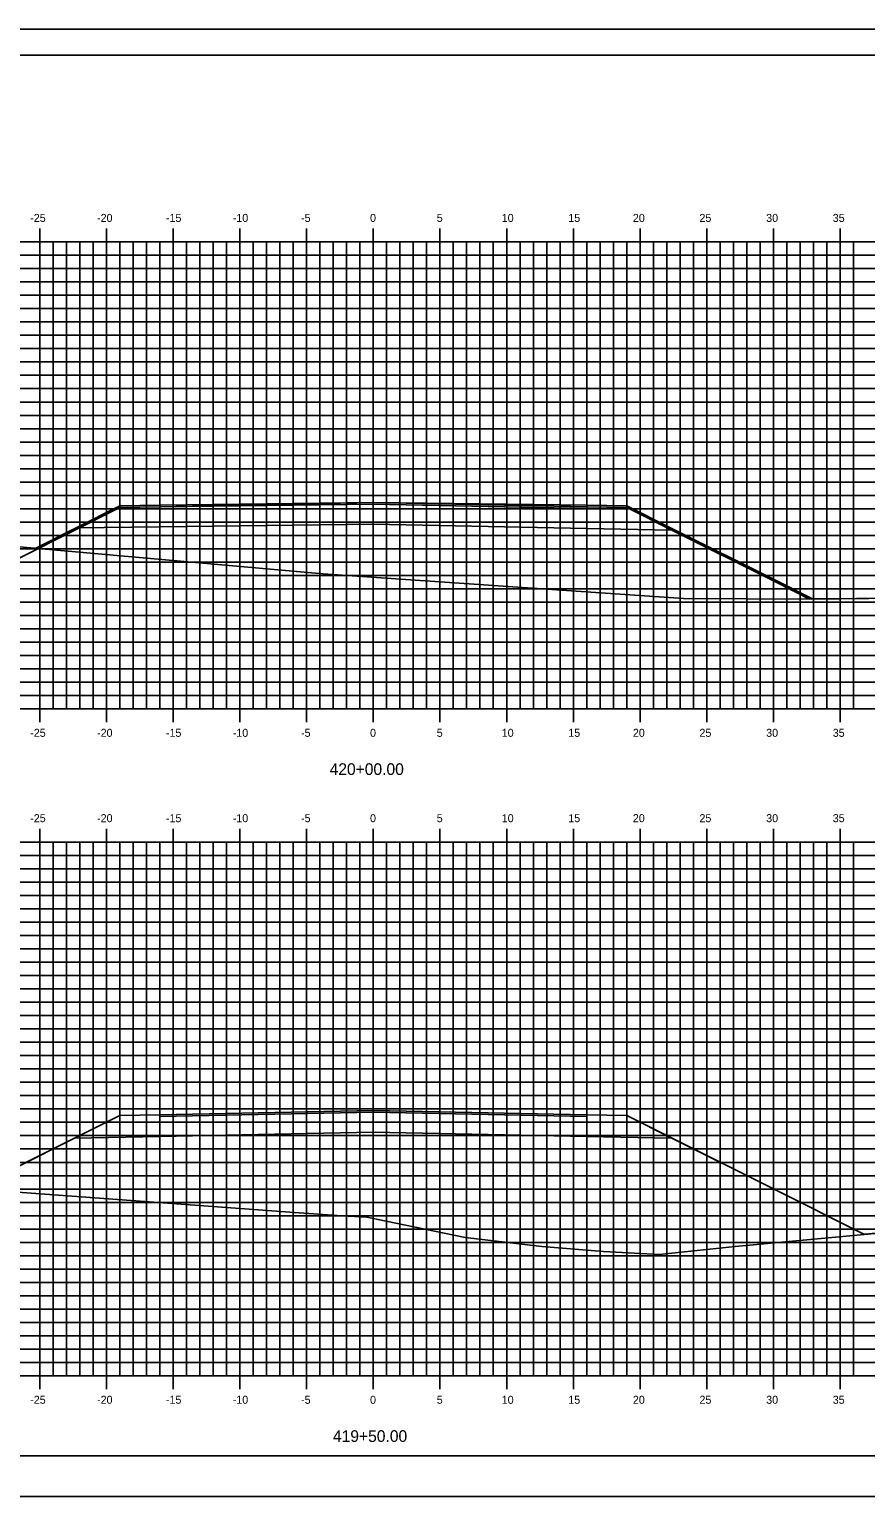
# Model space of a CAD drawing. Extents: x 1168600 to 1177589, y 610178 to 611246.
# Drawn here: x 1173829.1 to 1173891.8, y 610900.5 to 611010.5 of the extents above; entities that cross this region are included whole.
import ezdxf

# ---------------------------------------------------------------- set-up
doc = ezdxf.new("R2010")
doc.units = 0
for name, color, linetype in [('_Construction', 7, 'Continuous'), ('_Station Equation', 7, 'Continuous'), ('D_Roadway_Edge_TW', 7, 'Continuous'), ('D_Roadway_SubGrade', 7, 'Continuous'), ('D_Slope_Direction', 7, 'Continuous'), ('D_Text_Standard', 7, 'Continuous'), ('DIMENSIONS', 7, 'Continuous'), ('H_V ANNOTATION', 7, 'Continuous'), ('MAJOR', 7, 'Continuous'), ('MATCH LINES', 7, 'Continuous'), ('MINOR', 7, 'Continuous')]:
    doc.layers.add(name, color=color, linetype=linetype)

msp = doc.modelspace()

# ---------------------------------------------------------------- linework, layer by layer
at = {"layer": '_Construction'}
for p, q in [((1173939.85, 611008.6), (1173779.85, 611008.6)), ((1173779.85, 610903.6), (1173939.85, 610903.6))]:
    msp.add_line(p, q, dxfattribs=at)
msp.add_lwpolyline([(1173771.76, 610900.54), (1173941.76, 610900.54), (1173941.76, 611010.54), (1173771.76, 611010.54)], close=True, dxfattribs=at)
at = {"layer": '_Station Equation'}
for points in [[(1173784.85, 610986.32), (1173796.25, 610981.35), (1173817.71, 610974.57), (1173823.99, 610972.07), (1173824.95, 610972.04), (1173851.07, 610969.71), (1173878.11, 610967.86), (1173887.72, 610967.83), (1173909.13, 610968.06), (1173920.92, 610971.8), (1173924.85, 610972.51)], [(1173824.91, 610969.2), (1173835.85, 610974.68), (1173835.85, 610974.68), (1173835.85, 610974.68), (1173838.85, 610974.74), (1173838.85, 610974.74), (1173854.85, 610975.06), (1173854.85, 610975.06), (1173870.85, 610974.87), (1173870.85, 610974.87), (1173873.85, 610974.81), (1173873.85, 610974.81), (1173877.13, 610973.17), (1173877.13, 610973.17), (1173884.94, 610969.27), (1173884.94, 610969.27), (1173887.81, 610967.83), (1173887.81, 610967.83), (1173887.81, 610967.83), (1173887.83, 610967.84), (1173887.86, 610967.84), (1173887.86, 610967.84), (1173888.38, 610967.84), (1173888.57, 610967.84), (1173901.09, 610967.98)], [(1173824.77, 610923.56), (1173832.47, 610927.41), (1173832.47, 610927.41), (1173835.85, 610929.1), (1173835.85, 610929.1), (1173838.85, 610929.16), (1173854.85, 610929.48), (1173854.85, 610929.48), (1173870.85, 610929.16), (1173870.85, 610929.16), (1173870.85, 610929.16), (1173873.85, 610929.1), (1173873.85, 610929.1), (1173877.24, 610927.41), (1173877.24, 610927.41), (1173884.94, 610923.56), (1173884.94, 610923.56), (1173891.66, 610920.2), (1173891.66, 610920.2), (1173891.66, 610920.2), (1173891.66, 610920.2), (1173891.66, 610920.2), (1173891.66, 610920.2), (1173891.66, 610920.2), (1173891.66, 610920.2), (1173891.66, 610920.2), (1173891.68, 610920.2), (1173891.7, 610920.21), (1173891.71, 610920.21), (1173891.71, 610920.21), (1173891.72, 610920.21), (1173893.05, 610920.33)], [(1173812.88, 610924.48), (1173848.94, 610921.85), (1173852.49, 610921.6), (1173854.38, 610921.48), (1173861.75, 610919.96), (1173867.49, 610919.28), (1173872.11, 610918.92), (1173876.28, 610918.69), (1173881.98, 610919.3), (1173895.94, 610920.6)]]:
    msp.add_lwpolyline(points, dxfattribs=at)
at = {"layer": 'D_Roadway_Edge_TW'}
for points in [[(1173838.85, 610974.75), (1173838.85, 610974.87), (1173854.85, 610975.06), (1173870.85, 610974.74), (1173870.85, 610974.61), (1173854.85, 610974.93)], [(1173838.85, 610929.04), (1173838.85, 610929.16), (1173854.85, 610929.48), (1173870.85, 610929.16), (1173870.85, 610929.04), (1173854.85, 610929.36)]]:
    msp.add_lwpolyline(points, close=True, dxfattribs=at)
at = {"layer": 'D_Roadway_SubGrade'}
for points in [[(1173838.85, 610974.87), (1173835.85, 610974.81), (1173832.58, 610973.17), (1173838.85, 610973.25)], [(1173838.85, 610973.25), (1173838.85, 610974.75), (1173854.85, 610974.93), (1173870.85, 610974.61), (1173870.85, 610973.11), (1173854.85, 610973.43)], [(1173870.85, 610974.74), (1173873.85, 610974.68), (1173877.24, 610972.99), (1173870.85, 610973.11)], [(1173838.85, 610929.16), (1173835.85, 610929.1), (1173832.47, 610927.41), (1173838.85, 610927.54)], [(1173838.85, 610927.54), (1173838.85, 610929.04), (1173854.85, 610929.36), (1173870.85, 610929.04), (1173870.85, 610927.54), (1173854.85, 610927.86)], [(1173870.85, 610929.16), (1173873.85, 610929.1), (1173877.24, 610927.41), (1173870.85, 610927.54)]]:
    msp.add_lwpolyline(points, close=True, dxfattribs=at)
at = {"layer": 'D_Slope_Direction'}
for points in [[(1173873.85, 610974.68), (1173884.94, 610969.14)], [(1173884.94, 610969.14), (1173887.54, 610967.83)], [(1173835.85, 610929.1), (1173824.77, 610923.56)], [(1173873.85, 610929.1), (1173884.94, 610923.56)], [(1173884.94, 610923.56), (1173891.66, 610920.2)]]:
    msp.add_lwpolyline(points, dxfattribs=at)
at = {"layer": 'D_Text_Standard'}
for points in [[(1173829.5, 610971.63), (1173832.58, 610973.17), (1173835.85, 610974.81), (1173838.85, 610974.87), (1173854.85, 610975.06), (1173870.85, 610974.74), (1173873.85, 610974.68), (1173877.24, 610972.99), (1173884.94, 610969.14), (1173887.54, 610967.83)], [(1173824.53, 610923.63), (1173824.59, 610923.62), (1173824.65, 610923.61), (1173824.71, 610923.59), (1173824.77, 610923.56), (1173832.47, 610927.41), (1173835.85, 610929.1), (1173838.85, 610929.16), (1173854.85, 610929.48), (1173870.85, 610929.16), (1173873.85, 610929.1), (1173877.24, 610927.41), (1173884.94, 610923.56), (1173891.66, 610920.2)]]:
    msp.add_lwpolyline(points, dxfattribs=at)
at = {"layer": 'DIMENSIONS'}
for points in [[(1173838.85, 610974.75), (1173838.85, 610974.75), (1173854.85, 610974.93), (1173870.85, 610974.61), (1173870.85, 610974.61), (1173854.85, 610974.93)], [(1173838.85, 610929.04), (1173838.85, 610929.04), (1173854.85, 610929.36), (1173870.85, 610929.04), (1173870.85, 610929.04), (1173854.85, 610929.36)]]:
    msp.add_lwpolyline(points, close=True, dxfattribs=at)
for points in [[(1173838.85, 610974.75), (1173838.85, 610974.75)], [(1173838.85, 610974.75), (1173838.85, 610974.75)], [(1173870.85, 610974.61), (1173870.85, 610974.61)], [(1173870.85, 610974.61), (1173870.85, 610974.61)], [(1173838.85, 610929.04), (1173838.85, 610929.04)], [(1173838.85, 610929.04), (1173838.85, 610929.04)], [(1173870.85, 610929.04), (1173870.85, 610929.04)], [(1173870.85, 610929.04), (1173870.85, 610929.04)]]:
    msp.add_lwpolyline(points, dxfattribs=at)
at = {"layer": 'MAJOR'}
for p, q in [((1173829.85, 610995.6), (1173829.85, 610994.6)), ((1173834.85, 610995.6), (1173834.85, 610994.6)), ((1173839.85, 610995.6), (1173839.85, 610994.6)), ((1173844.85, 610995.6), (1173844.85, 610994.6)), ((1173849.85, 610995.6), (1173849.85, 610994.6)), ((1173854.85, 610995.6), (1173854.85, 610994.6)), ((1173859.85, 610995.6), (1173859.85, 610994.6)), ((1173864.85, 610995.6), (1173864.85, 610994.6)), ((1173869.85, 610995.6), (1173869.85, 610994.6)), ((1173874.85, 610995.6), (1173874.85, 610994.6)), ((1173879.85, 610995.6), (1173879.85, 610994.6)), ((1173884.85, 610995.6), (1173884.85, 610994.6)), ((1173889.85, 610995.6), (1173889.85, 610994.6)), ((1173784.85, 610994.6), (1173924.85, 610994.6)), ((1173784.85, 610994.6), (1173924.85, 610994.6)), ((1173829.85, 610959.6), (1173829.85, 610994.6)), ((1173834.85, 610959.6), (1173834.85, 610994.6)), ((1173839.85, 610959.6), (1173839.85, 610994.6)), ((1173844.85, 610959.6), (1173844.85, 610994.6)), ((1173849.85, 610959.6), (1173849.85, 610994.6)), ((1173854.85, 610959.6), (1173854.85, 610994.6)), ((1173859.85, 610959.6), (1173859.85, 610994.6)), ((1173864.85, 610959.6), (1173864.85, 610994.6)), ((1173869.85, 610959.6), (1173869.85, 610994.6)), ((1173874.85, 610959.6), (1173874.85, 610994.6)), ((1173879.85, 610959.6), (1173879.85, 610994.6)), ((1173884.85, 610959.6), (1173884.85, 610994.6)), ((1173889.85, 610959.6), (1173889.85, 610994.6)), ((1173784.85, 610989.6), (1173924.85, 610989.6)), ((1173784.85, 610984.6), (1173924.85, 610984.6)), ((1173784.85, 610979.6), (1173924.85, 610979.6)), ((1173784.85, 610974.6), (1173924.85, 610974.6)), ((1173784.85, 610969.6), (1173924.85, 610969.6)), ((1173784.85, 610964.6), (1173924.85, 610964.6)), ((1173784.85, 610959.6), (1173924.85, 610959.6)), ((1173784.85, 610959.6), (1173924.85, 610959.6)), ((1173829.85, 610958.59), (1173829.85, 610959.6)), ((1173834.85, 610958.59), (1173834.85, 610959.6)), ((1173839.85, 610958.59), (1173839.85, 610959.6)), ((1173844.85, 610958.59), (1173844.85, 610959.6)), ((1173849.85, 610958.59), (1173849.85, 610959.6)), ((1173854.85, 610958.59), (1173854.85, 610959.6)), ((1173859.85, 610958.59), (1173859.85, 610959.6)), ((1173864.85, 610958.59), (1173864.85, 610959.6)), ((1173869.85, 610958.59), (1173869.85, 610959.6)), ((1173874.85, 610958.59), (1173874.85, 610959.6)), ((1173879.85, 610958.59), (1173879.85, 610959.6)), ((1173884.85, 610958.59), (1173884.85, 610959.6)), ((1173889.85, 610958.59), (1173889.85, 610959.6)), ((1173829.85, 610950.6), (1173829.85, 610949.6)), ((1173834.85, 610950.6), (1173834.85, 610949.6)), ((1173839.85, 610950.6), (1173839.85, 610949.6)), ((1173844.85, 610950.6), (1173844.85, 610949.6)), ((1173849.85, 610950.6), (1173849.85, 610949.6)), ((1173854.85, 610950.6), (1173854.85, 610949.6)), ((1173859.85, 610950.6), (1173859.85, 610949.6)), ((1173864.85, 610950.6), (1173864.85, 610949.6)), ((1173869.85, 610950.6), (1173869.85, 610949.6)), ((1173874.85, 610950.6), (1173874.85, 610949.6)), ((1173879.85, 610950.6), (1173879.85, 610949.6)), ((1173884.85, 610950.6), (1173884.85, 610949.6)), ((1173889.85, 610950.6), (1173889.85, 610949.6)), ((1173784.85, 610949.6), (1173924.85, 610949.6)), ((1173784.85, 610949.6), (1173924.85, 610949.6)), ((1173829.85, 610909.6), (1173829.85, 610949.6)), ((1173834.85, 610909.6), (1173834.85, 610949.6)), ((1173839.85, 610909.6), (1173839.85, 610949.6)), ((1173844.85, 610909.6), (1173844.85, 610949.6)), ((1173849.85, 610909.6), (1173849.85, 610949.6)), ((1173854.85, 610909.6), (1173854.85, 610949.6)), ((1173859.85, 610909.6), (1173859.85, 610949.6)), ((1173864.85, 610909.6), (1173864.85, 610949.6)), ((1173869.85, 610909.6), (1173869.85, 610949.6)), ((1173874.85, 610909.6), (1173874.85, 610949.6)), ((1173879.85, 610909.6), (1173879.85, 610949.6)), ((1173884.85, 610909.6), (1173884.85, 610949.6)), ((1173889.85, 610909.6), (1173889.85, 610949.6)), ((1173784.85, 610944.6), (1173924.85, 610944.6)), ((1173784.85, 610939.6), (1173924.85, 610939.6)), ((1173784.85, 610934.6), (1173924.85, 610934.6)), ((1173784.85, 610929.6), (1173924.85, 610929.6)), ((1173784.85, 610924.6), (1173924.85, 610924.6)), ((1173784.85, 610919.6), (1173924.85, 610919.6)), ((1173784.85, 610914.6), (1173924.85, 610914.6)), ((1173784.85, 610909.6), (1173924.85, 610909.6)), ((1173784.85, 610909.6), (1173924.85, 610909.6)), ((1173829.85, 610908.59), (1173829.85, 610909.6)), ((1173834.85, 610908.59), (1173834.85, 610909.6)), ((1173839.85, 610908.59), (1173839.85, 610909.6)), ((1173844.85, 610908.59), (1173844.85, 610909.6)), ((1173849.85, 610908.59), (1173849.85, 610909.6)), ((1173854.85, 610908.59), (1173854.85, 610909.6)), ((1173859.85, 610908.59), (1173859.85, 610909.6)), ((1173864.85, 610908.59), (1173864.85, 610909.6)), ((1173869.85, 610908.59), (1173869.85, 610909.6)), ((1173874.85, 610908.59), (1173874.85, 610909.6)), ((1173879.85, 610908.59), (1173879.85, 610909.6)), ((1173884.85, 610908.59), (1173884.85, 610909.6)), ((1173889.85, 610908.59), (1173889.85, 610909.6))]:
    msp.add_line(p, q, dxfattribs=at)
at = {"layer": 'MATCH LINES'}
for points in [[(1173838.85, 610974.87), (1173838.85, 610974.75)], [(1173870.85, 610974.74), (1173870.85, 610974.61)], [(1173838.85, 610929.16), (1173838.85, 610929.04)], [(1173870.85, 610929.16), (1173870.85, 610929.04)]]:
    msp.add_lwpolyline(points, dxfattribs=at)
at = {"layer": 'MINOR'}
for p, q in [((1173830.85, 610959.6), (1173830.85, 610994.6)), ((1173831.85, 610959.6), (1173831.85, 610994.6)), ((1173832.85, 610959.6), (1173832.85, 610994.6)), ((1173833.85, 610959.6), (1173833.85, 610994.6)), ((1173835.85, 610959.6), (1173835.85, 610994.6)), ((1173836.85, 610959.6), (1173836.85, 610994.6)), ((1173837.85, 610959.6), (1173837.85, 610994.6)), ((1173838.85, 610959.6), (1173838.85, 610994.6)), ((1173840.85, 610959.6), (1173840.85, 610994.6)), ((1173841.85, 610959.6), (1173841.85, 610994.6)), ((1173842.85, 610959.6), (1173842.85, 610994.6)), ((1173843.85, 610959.6), (1173843.85, 610994.6)), ((1173845.85, 610959.6), (1173845.85, 610994.6)), ((1173846.85, 610959.6), (1173846.85, 610994.6)), ((1173847.85, 610959.6), (1173847.85, 610994.6)), ((1173848.85, 610959.6), (1173848.85, 610994.6)), ((1173850.85, 610959.6), (1173850.85, 610994.6)), ((1173851.85, 610959.6), (1173851.85, 610994.6)), ((1173852.85, 610959.6), (1173852.85, 610994.6)), ((1173853.85, 610959.6), (1173853.85, 610994.6)), ((1173855.85, 610959.6), (1173855.85, 610994.6)), ((1173856.85, 610959.6), (1173856.85, 610994.6)), ((1173857.85, 610959.6), (1173857.85, 610994.6)), ((1173858.85, 610959.6), (1173858.85, 610994.6)), ((1173860.85, 610959.6), (1173860.85, 610994.6)), ((1173861.85, 610959.6), (1173861.85, 610994.6)), ((1173862.85, 610959.6), (1173862.85, 610994.6)), ((1173863.85, 610959.6), (1173863.85, 610994.6)), ((1173865.85, 610959.6), (1173865.85, 610994.6)), ((1173866.85, 610959.6), (1173866.85, 610994.6)), ((1173867.85, 610959.6), (1173867.85, 610994.6)), ((1173868.85, 610959.6), (1173868.85, 610994.6)), ((1173870.85, 610959.6), (1173870.85, 610994.6)), ((1173871.85, 610959.6), (1173871.85, 610994.6)), ((1173872.85, 610959.6), (1173872.85, 610994.6)), ((1173873.85, 610959.6), (1173873.85, 610994.6)), ((1173875.85, 610959.6), (1173875.85, 610994.6)), ((1173876.85, 610959.6), (1173876.85, 610994.6)), ((1173877.85, 610959.6), (1173877.85, 610994.6)), ((1173878.85, 610959.6), (1173878.85, 610994.6)), ((1173880.85, 610959.6), (1173880.85, 610994.6)), ((1173881.85, 610959.6), (1173881.85, 610994.6)), ((1173882.85, 610959.6), (1173882.85, 610994.6)), ((1173883.85, 610959.6), (1173883.85, 610994.6)), ((1173885.85, 610959.6), (1173885.85, 610994.6)), ((1173886.85, 610959.6), (1173886.85, 610994.6)), ((1173887.85, 610959.6), (1173887.85, 610994.6)), ((1173888.85, 610959.6), (1173888.85, 610994.6)), ((1173890.85, 610959.6), (1173890.85, 610994.6)), ((1173784.85, 610993.6), (1173924.85, 610993.6)), ((1173784.85, 610992.6), (1173924.85, 610992.6)), ((1173784.85, 610991.6), (1173924.85, 610991.6)), ((1173784.85, 610990.6), (1173924.85, 610990.6)), ((1173784.85, 610988.6), (1173924.85, 610988.6)), ((1173784.85, 610987.6), (1173924.85, 610987.6)), ((1173784.85, 610986.6), (1173924.85, 610986.6)), ((1173784.85, 610985.6), (1173924.85, 610985.6)), ((1173784.85, 610983.6), (1173924.85, 610983.6)), ((1173784.85, 610982.6), (1173924.85, 610982.6)), ((1173784.85, 610981.6), (1173924.85, 610981.6)), ((1173784.85, 610980.6), (1173924.85, 610980.6)), ((1173784.85, 610978.6), (1173924.85, 610978.6)), ((1173784.85, 610977.6), (1173924.85, 610977.6)), ((1173784.85, 610976.6), (1173924.85, 610976.6)), ((1173784.85, 610975.6), (1173924.85, 610975.6)), ((1173784.85, 610973.6), (1173924.85, 610973.6)), ((1173784.85, 610972.6), (1173924.85, 610972.6)), ((1173784.85, 610971.6), (1173924.85, 610971.6)), ((1173784.85, 610970.6), (1173924.85, 610970.6)), ((1173784.85, 610968.6), (1173924.85, 610968.6)), ((1173784.85, 610967.6), (1173924.85, 610967.6)), ((1173784.85, 610966.6), (1173924.85, 610966.6)), ((1173784.85, 610965.6), (1173924.85, 610965.6)), ((1173784.85, 610963.6), (1173924.85, 610963.6)), ((1173784.85, 610962.6), (1173924.85, 610962.6)), ((1173784.85, 610961.6), (1173924.85, 610961.6)), ((1173784.85, 610960.6), (1173924.85, 610960.6)), ((1173830.85, 610909.6), (1173830.85, 610949.6)), ((1173831.85, 610909.6), (1173831.85, 610949.6)), ((1173832.85, 610909.6), (1173832.85, 610949.6)), ((1173833.85, 610909.6), (1173833.85, 610949.6)), ((1173835.85, 610909.6), (1173835.85, 610949.6)), ((1173836.85, 610909.6), (1173836.85, 610949.6)), ((1173837.85, 610909.6), (1173837.85, 610949.6)), ((1173838.85, 610909.6), (1173838.85, 610949.6)), ((1173840.85, 610909.6), (1173840.85, 610949.6)), ((1173841.85, 610909.6), (1173841.85, 610949.6)), ((1173842.85, 610909.6), (1173842.85, 610949.6)), ((1173843.85, 610909.6), (1173843.85, 610949.6)), ((1173845.85, 610909.6), (1173845.85, 610949.6)), ((1173846.85, 610909.6), (1173846.85, 610949.6)), ((1173847.85, 610909.6), (1173847.85, 610949.6)), ((1173848.85, 610909.6), (1173848.85, 610949.6)), ((1173850.85, 610909.6), (1173850.85, 610949.6)), ((1173851.85, 610909.6), (1173851.85, 610949.6)), ((1173852.85, 610909.6), (1173852.85, 610949.6)), ((1173853.85, 610909.6), (1173853.85, 610949.6)), ((1173855.85, 610909.6), (1173855.85, 610949.6)), ((1173856.85, 610909.6), (1173856.85, 610949.6)), ((1173857.85, 610909.6), (1173857.85, 610949.6)), ((1173858.85, 610909.6), (1173858.85, 610949.6)), ((1173860.85, 610909.6), (1173860.85, 610949.6)), ((1173861.85, 610909.6), (1173861.85, 610949.6)), ((1173862.85, 610909.6), (1173862.85, 610949.6)), ((1173863.85, 610909.6), (1173863.85, 610949.6)), ((1173865.85, 610909.6), (1173865.85, 610949.6)), ((1173866.85, 610909.6), (1173866.85, 610949.6)), ((1173867.85, 610909.6), (1173867.85, 610949.6)), ((1173868.85, 610909.6), (1173868.85, 610949.6)), ((1173870.85, 610909.6), (1173870.85, 610949.6)), ((1173871.85, 610909.6), (1173871.85, 610949.6)), ((1173872.85, 610909.6), (1173872.85, 610949.6)), ((1173873.85, 610909.6), (1173873.85, 610949.6)), ((1173875.85, 610909.6), (1173875.85, 610949.6)), ((1173876.85, 610909.6), (1173876.85, 610949.6)), ((1173877.85, 610909.6), (1173877.85, 610949.6)), ((1173878.85, 610909.6), (1173878.85, 610949.6)), ((1173880.85, 610909.6), (1173880.85, 610949.6)), ((1173881.85, 610909.6), (1173881.85, 610949.6)), ((1173882.85, 610909.6), (1173882.85, 610949.6)), ((1173883.85, 610909.6), (1173883.85, 610949.6)), ((1173885.85, 610909.6), (1173885.85, 610949.6)), ((1173886.85, 610909.6), (1173886.85, 610949.6)), ((1173887.85, 610909.6), (1173887.85, 610949.6)), ((1173888.85, 610909.6), (1173888.85, 610949.6)), ((1173890.85, 610909.6), (1173890.85, 610949.6)), ((1173784.85, 610948.6), (1173924.85, 610948.6)), ((1173784.85, 610947.6), (1173924.85, 610947.6)), ((1173784.85, 610946.6), (1173924.85, 610946.6)), ((1173784.85, 610945.6), (1173924.85, 610945.6)), ((1173784.85, 610943.6), (1173924.85, 610943.6)), ((1173784.85, 610942.6), (1173924.85, 610942.6)), ((1173784.85, 610941.6), (1173924.85, 610941.6)), ((1173784.85, 610940.6), (1173924.85, 610940.6)), ((1173784.85, 610938.6), (1173924.85, 610938.6)), ((1173784.85, 610937.6), (1173924.85, 610937.6)), ((1173784.85, 610936.6), (1173924.85, 610936.6)), ((1173784.85, 610935.6), (1173924.85, 610935.6)), ((1173784.85, 610933.6), (1173924.85, 610933.6)), ((1173784.85, 610932.6), (1173924.85, 610932.6)), ((1173784.85, 610931.6), (1173924.85, 610931.6)), ((1173784.85, 610930.6), (1173924.85, 610930.6)), ((1173784.85, 610928.6), (1173924.85, 610928.6)), ((1173784.85, 610927.6), (1173924.85, 610927.6)), ((1173784.85, 610926.6), (1173924.85, 610926.6)), ((1173784.85, 610925.6), (1173924.85, 610925.6)), ((1173784.85, 610923.6), (1173924.85, 610923.6)), ((1173784.85, 610922.6), (1173924.85, 610922.6)), ((1173784.85, 610921.6), (1173924.85, 610921.6)), ((1173784.85, 610920.6), (1173924.85, 610920.6)), ((1173784.85, 610918.6), (1173924.85, 610918.6)), ((1173784.85, 610917.6), (1173924.85, 610917.6)), ((1173784.85, 610916.6), (1173924.85, 610916.6)), ((1173784.85, 610915.6), (1173924.85, 610915.6)), ((1173784.85, 610913.6), (1173924.85, 610913.6)), ((1173784.85, 610912.6), (1173924.85, 610912.6)), ((1173784.85, 610911.6), (1173924.85, 610911.6)), ((1173784.85, 610910.6), (1173924.85, 610910.6))]:
    msp.add_line(p, q, dxfattribs=at)

# ---------------------------------------------------------------- texts
at = {"layer": 'H_V ANNOTATION'}
for s, height, p in [('-25', 0.6, (1173829.14, 610996.1)), ('-20', 0.6, (1173834.15, 610996.1)), ('-15', 0.6, (1173839.31, 610996.1)), ('-10', 0.6, (1173844.32, 610996.1)), ('-5', 0.6, (1173849.44, 610996.1)), ('0', 0.6, (1173854.61, 610996.1)), ('5', 0.6, (1173859.61, 610996.1)), ('10', 0.6, (1173864.48, 610996.1)), ('15', 0.6, (1173869.47, 610996.1)), ('20', 0.6, (1173874.31, 610996.1)), ('25', 0.6, (1173879.3, 610996.1)), ('30', 0.6, (1173884.3, 610996.1)), ('35', 0.6, (1173889.29, 610996.1)), ('-25', 0.6, (1173829.14, 610957.5)), ('-20', 0.6, (1173834.15, 610957.5)), ('-15', 0.6, (1173839.31, 610957.5)), ('-10', 0.6, (1173844.32, 610957.5)), ('-5', 0.6, (1173849.44, 610957.5)), ('0', 0.6, (1173854.61, 610957.5)), ('5', 0.6, (1173859.61, 610957.5)), ('10', 0.6, (1173864.48, 610957.5)), ('15', 0.6, (1173869.47, 610957.5)), ('20', 0.6, (1173874.31, 610957.5)), ('25', 0.6, (1173879.3, 610957.5)), ('30', 0.6, (1173884.3, 610957.5)), ('35', 0.6, (1173889.29, 610957.5)), ('420+00.00', 0.875, (1173851.58, 610954.64)), ('-25', 0.6, (1173829.14, 610951.1)), ('-20', 0.6, (1173834.15, 610951.1)), ('-15', 0.6, (1173839.31, 610951.1)), ('-10', 0.6, (1173844.32, 610951.1)), ('-5', 0.6, (1173849.44, 610951.1)), ('0', 0.6, (1173854.61, 610951.1)), ('5', 0.6, (1173859.61, 610951.1)), ('10', 0.6, (1173864.48, 610951.1)), ('15', 0.6, (1173869.47, 610951.1)), ('20', 0.6, (1173874.31, 610951.1)), ('25', 0.6, (1173879.3, 610951.1)), ('30', 0.6, (1173884.3, 610951.1)), ('35', 0.6, (1173889.29, 610951.1)), ('-25', 0.6, (1173829.14, 610907.5)), ('-20', 0.6, (1173834.15, 610907.5)), ('-10', 0.6, (1173844.32, 610907.5)), ('0', 0.6, (1173854.61, 610907.5)), ('10', 0.6, (1173864.48, 610907.5)), ('20', 0.6, (1173874.31, 610907.5)), ('25', 0.6, (1173879.3, 610907.5)), ('30', 0.6, (1173884.3, 610907.5)), ('35', 0.6, (1173889.29, 610907.5)), ('-15', 0.6, (1173839.31, 610907.5)), ('-5', 0.6, (1173849.44, 610907.5)), ('5', 0.6, (1173859.61, 610907.5)), ('15', 0.6, (1173869.47, 610907.5)), ('419+50.00', 0.875, (1173851.83, 610904.64))]:
    msp.add_text(s, height=height, dxfattribs=at).set_placement(p)

doc.saveas('drawing.dxf')
